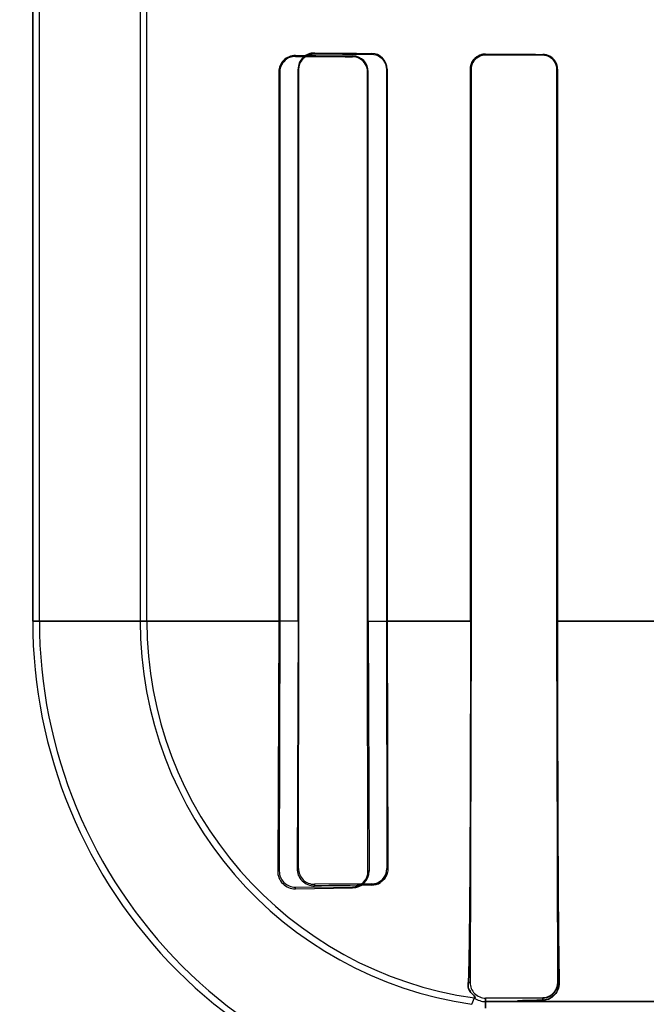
# Model space of a CAD drawing. Header units: millimetres. Extents: x 0 to 297, y 0 to 210.
# Tile 347 of 499: x 240.036 to 240.152, y 157.091 to 157.272. Entities that reach past the tile are written whole.
import ezdxf

# ---------------------------------------------------------------- set-up
doc = ezdxf.new("R2010")
doc.units = ezdxf.units.MM
doc.header["$LTSCALE"] = 16.335
doc.layers.get('0').update_dxf_attribs({"linetype": 'CONTINUOUS'})
for name, color, linetype in [('AXES_REF', 7, 'CONTINUOUS'), ('INTFCLR_1', 7, 'CONTINUOUS'), ('INTFCLR_72935', 7, 'CONTINUOUS')]:
    doc.layers.add(name, color=color, linetype=linetype)

msp = doc.modelspace()

# ---------------------------------------------------------------- linework, layer by layer
at = {"color": 7, "linetype": 'Continuous'}
for radius in [6.787079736, 6.7865, 6.743039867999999]:
    msp.add_circle((241.4889109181, 154.7114647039), radius, dxfattribs=at)
for radius, start, end in [(6.72, 278.2771290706, 261.7228709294), (6.874, 113.0826918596, 346.8308908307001)]:
    msp.add_arc((241.4889109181, 154.7114647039), radius, start, end, dxfattribs=at)
at = {"layer": 'AXES_REF', "color": 9, "linetype": 'Continuous'}
msp.add_circle((241.4889109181, 154.7114647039), 4.150003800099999, dxfattribs=at)
msp.add_arc((241.4889109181, 154.7114647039), 6.191158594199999, 94.4118118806, 85.5881881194, dxfattribs=at)
at = {"layer": 'INTFCLR_1', "color": 6, "linetype": 'Continuous'}
for p, q in [((240.0386288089, 157.1614547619), (240.0386288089, 159.0304547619)), ((240.0398630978, 157.1614547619), (240.0398630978, 159.0304665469)), ((240.0583945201, 157.2787682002), (240.0583945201, 157.1614547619)), ((240.0596288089, 157.1614547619), (240.0596288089, 157.2787682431)), ((240.0839223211, 157.2624668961), (240.0839223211, 157.1614547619)), ((240.0840997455, 157.2624668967), (240.0840997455, 157.1614547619)), ((240.1002348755, 157.1614547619), (240.1002348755, 157.2624668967)), ((240.1003801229, 157.1614547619), (240.1003801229, 157.2624668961)), ((240.1191626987, 157.2629547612), (240.1191626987, 157.1614547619)), ((240.1192896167, 157.2629547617), (240.1192896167, 157.1614547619)), ((240.1350740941, 157.1614547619), (240.1350740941, 157.2629547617)), ((240.1351888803, 157.1614547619), (240.1351888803, 157.2629547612)), ((240.0839223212, 157.1614547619), (240.0837050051, 157.1154668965)), ((240.0840997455, 157.1614547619), (240.0840003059, 157.1154668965)), ((240.1003182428, 157.1154668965), (240.1002348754, 157.1614547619)), ((240.1003801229, 157.1614547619), (240.1005249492, 157.1154668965)), ((240.1192896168, 157.1614547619), (240.1191107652, 157.0949547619)), ((240.135234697, 157.0949547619), (240.135074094, 157.1614547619)), ((240.0869652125, 157.1125094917), (240.0974652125, 157.1125832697)), ((240.0869652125, 157.1122096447), (240.0974652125, 157.1123478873)), ((240.1194343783, 157.0909537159), (240.1198913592, 157.0921353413)), ((240.1219652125, 157.0920951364), (240.1324652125, 157.0921524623)), ((240.1296288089, 157.0914547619), (240.1219652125, 157.0914547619))]:
    msp.add_line(p, q, dxfattribs=at)
at = {"layer": 'INTFCLR_1', "color": 9, "linetype": 'Continuous'}
for p, q in [((240.0869652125, 157.2653139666), (240.0869652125, 157.2654830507)), ((240.0974652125, 157.26540193), (240.0974652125, 157.2652517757)), ((240.1219652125, 157.2656184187), (240.1219652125, 157.2657425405)), ((240.1324652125, 157.2656909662), (240.1324652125, 157.2655740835)), ((240.0839223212, 157.2624668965), (240.0840997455, 157.2624668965)), ((240.1002348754, 157.2624668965), (240.1003801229, 157.2624668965)), ((240.1191626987, 157.2629547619), (240.1192896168, 157.2629547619)), ((240.135074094, 157.2629547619), (240.1351888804, 157.2629547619)), ((240.0386288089, 157.1614532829), (240.0841010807, 157.1614532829)), ((240.1002350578, 157.1614532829), (240.1192898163, 157.1614532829)), ((240.1350749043, 157.1614532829), (240.1544274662, 157.1614532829)), ((240.0840003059, 157.1154668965), (240.0837050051, 157.1154668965)), ((240.1005249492, 157.1154668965), (240.1003182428, 157.1154668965)), ((240.0869652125, 157.1122096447), (240.0869652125, 157.1125094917)), ((240.0974652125, 157.1125832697), (240.0974652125, 157.1123478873)), ((240.1187539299, 157.0949547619), (240.1191107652, 157.0949547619)), ((240.1355125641, 157.0949547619), (240.135234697, 157.0949547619)), ((240.1219652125, 157.0902204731), (240.1219652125, 157.0920951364)), ((240.2970285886, 157.0914547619), (240.1296288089, 157.0914547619)), ((240.1324652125, 157.0921524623), (240.1324652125, 157.0917065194))]:
    msp.add_line(p, q, dxfattribs=at)
at = {"layer": 'INTFCLR_1', "color": 7, "linetype": 'Continuous'}
for p, q in [((240.1331745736, 157.0918106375), (240.1324652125, 157.0917065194)), ((240.1336428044, 157.0919814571), (240.1331745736, 157.0918106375)), ((240.134067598, 157.0922162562), (240.1336428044, 157.0919814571))]:
    msp.add_line(p, q, dxfattribs=at)
for points in [[(240.0869652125, 157.2653139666), (240.0868578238, 157.2653126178), (240.0867534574, 157.2653074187), (240.0866522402, 157.2652986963), (240.0865545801, 157.2652868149), (240.0864602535, 157.2652720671), (240.0863684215, 157.2652545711), (240.0862788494, 157.2652344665), (240.0861918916, 157.2652120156), (240.0861075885, 157.2651874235)], [(240.1210959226, 157.2656083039), (240.1211821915, 157.2656345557), (240.1212708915, 157.2656584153), (240.1213619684, 157.265679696), (240.1214549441, 157.2656981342), (240.1215501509, 157.2657136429), (240.1216487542, 157.2657261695), (240.1217510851, 157.2657354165), (240.1218566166, 157.2657409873), (240.1219652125, 157.2657425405)], [(240.1219652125, 157.2656184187), (240.1218698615, 157.2656171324), (240.12177368, 157.2656123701), (240.1216767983, 157.2656040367), (240.1215785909, 157.2655919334), (240.1214799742, 157.265576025), (240.121383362, 157.2655567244), (240.121289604, 157.2655343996), (240.1211980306, 157.2655090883), (240.1211087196, 157.2654809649)]]:
    msp.add_lwpolyline(points, dxfattribs=at)
at = {"layer": 'INTFCLR_1', "color": 6, "linetype": 'Continuous'}
for centre, radius, start, end in [((240.0869390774, 157.2624663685), 0.003016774, 89.50362789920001, 179.9899789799), ((240.0974447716, 157.2624666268), 0.0029353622, 0.0052580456, 89.601008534), ((240.1296288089, 157.1614547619), 0.091, 179.9999999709, 269.9999999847), ((240.1296288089, 157.1614547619), 0.08976571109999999, 179.9999997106, 269.9999998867), ((240.1296288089, 157.1614547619), 0.0712342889, 179.9999996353, 261.772076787), ((240.1296288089, 157.1614547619), 0.07, 180.0000000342, 262.0038577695), ((240.0869085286, 157.1154129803), 0.003203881, 179.0357881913, 271.0137577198), ((240.0869427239, 157.1154518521), 0.0029424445, 179.70705311, 270.4379048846), ((240.0974315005, 157.1154412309), 0.0030935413, 270.624397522, 0.4753577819), ((240.0974463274, 157.115455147), 0.0028719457, 270.376764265, 0.2344039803), ((240.1219491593, 157.094933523), 0.0028384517, 179.5712791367, 270.3240465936), ((240.1219652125, 157.0949547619), 0.0035, 233.6632837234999, 269.9999999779)]:
    msp.add_arc(centre, radius, start, end, dxfattribs=at)
for centre, major_axis, start_param, end_param in [((240.4247152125, 157.2659668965), (0.3650864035, 0), -2.752156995, -2.682292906), ((240.4247152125, 157.2659668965), (0.3860864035, 0), -2.6358278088, -2.5822577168), ((240.4247152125, 157.2664547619), (0.3650864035, 0), -2.5485709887, -2.4989177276), ((240.4247152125, 157.2664547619), (0.3860864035, 0), -2.4721230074, -2.4294368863)]:
    msp.add_ellipse(centre, major_axis=major_axis, ratio=0.0034906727, start_param=start_param, end_param=end_param, dxfattribs=at)
at = {"layer": 'INTFCLR_1', "color": 7, "linetype": 'Continuous'}
for points, knots in [([(240.0869652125, 157.2653139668), (240.0863908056, 157.2653094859), (240.084900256, 157.2648920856), (240.0840963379, 157.263345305), (240.0840997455, 157.2624668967)], [0, 0, 0, 0, 0.3953805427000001, 1, 1, 1, 1]), ([(240.1219652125, 157.265742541), (240.1214890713, 157.2657372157), (240.1204708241, 157.26548702), (240.1194065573, 157.2643893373), (240.1191610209, 157.2634036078), (240.1191626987, 157.2629547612)], [0, 0, 0, 0, 0.3289628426, 0.689912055, 1, 1, 1, 1]), ([(240.1191626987, 157.2629547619), (240.1191626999, 157.2634062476), (240.1194406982, 157.2645691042), (240.1204328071, 157.2653947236), (240.1210959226, 157.2656083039)], [0, 0, 0, 0, 0.3932294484, 1, 1, 1, 1]), ([(240.1219652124, 157.2656184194), (240.1214640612, 157.265611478), (240.1200806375, 157.2652583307), (240.1192854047, 157.2638083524), (240.1192896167, 157.2629547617)], [0, 0, 0, 0, 0.3699433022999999, 1, 1, 1, 1]), ([(240.1324649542, 157.0921525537), (240.1329427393, 157.0921530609), (240.1343716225, 157.0925104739), (240.1352487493, 157.0940223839), (240.1352354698, 157.0949537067)], [0, 0, 0, 0, 0.339046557, 1, 1, 1, 1]), ([(240.1324652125, 157.0917065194), (240.1329369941, 157.0917190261), (240.13396094, 157.0920027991), (240.1352208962, 157.0931621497), (240.1354857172, 157.0943523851), (240.1355125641, 157.0949547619)], [0, 0, 0, 0, 0.2901577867, 0.6292852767, 1, 1, 1, 1])]:
    msp.add_open_spline(points, degree=3, knots=knots, dxfattribs=at)
at = {"layer": 'INTFCLR_1', "color": 6, "linetype": 'Continuous'}
for points, knots in [([(240.1351888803, 157.2629547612), (240.1351888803, 157.2634511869), (240.1348225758, 157.2648604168), (240.1333517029, 157.265686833), (240.1324652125, 157.2656909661)], [0, 0, 0, 0, 0.3589677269, 1, 1, 1, 1]), ([(240.1350740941, 157.2629547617), (240.1350740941, 157.2634495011), (240.1347041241, 157.2648034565), (240.1332964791, 157.2655707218), (240.1324652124, 157.265574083)], [0, 0, 0, 0, 0.3731030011, 1, 1, 1, 1]), ([(240.1002348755, 157.2624668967), (240.1002348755, 157.2629426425), (240.0998905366, 157.2643693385), (240.0983933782, 157.2652466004), (240.0974652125, 157.2652517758)], [0, 0, 0, 0, 0.3388681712, 1, 1, 1, 1]), ([(240.1191626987, 157.1614547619), (240.1191626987, 157.1608370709), (240.1191625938, 157.1596013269), (240.1191621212, 157.157746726), (240.1191613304, 157.1558898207), (240.1191602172, 157.1540294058), (240.1191587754, 157.1521644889), (240.1191569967, 157.1502940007), (240.1191548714, 157.1484171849), (240.1191523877, 157.1465331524), (240.1191495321, 157.1446414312), (240.1191462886, 157.1427413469), (240.1191426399, 157.1408328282), (240.1191385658, 157.1389155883), (240.1191340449, 157.1369900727), (240.1191290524, 157.1350564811), (240.1191235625, 157.1331157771), (240.1191175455, 157.1311687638), (240.1191109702, 157.1292170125), (240.1191038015, 157.1272620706), (240.1190960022, 157.1253061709), (240.1190875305, 157.1233516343), (240.1190783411, 157.1214013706), (240.1190683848, 157.1194587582), (240.1190576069, 157.1175275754), (240.1190459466, 157.1156120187), (240.1190333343, 157.1137165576), (240.1190196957, 157.1118467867), (240.1190049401, 157.1100079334), (240.1189889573, 157.1082052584), (240.1189716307, 157.1064461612), (240.1189528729, 157.1047431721), (240.1189326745, 157.1031150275), (240.1189110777, 157.1015824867), (240.1188819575, 157.0997742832), (240.1188384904, 157.0975777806), (240.1187910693, 157.0958555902), (240.1187539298, 157.0949547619)], [0, 0, 0, 0, 0.0278645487, 0.05574543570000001, 0.0836625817, 0.1116310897, 0.1396702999, 0.1677905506, 0.1960103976, 0.2243350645, 0.2527808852, 0.2813476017, 0.3100495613, 0.3388758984, 0.3678360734, 0.396911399, 0.4261021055, 0.4553831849, 0.4847431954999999, 0.5141477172, 0.5435728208, 0.5729761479, 0.6023193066, 0.6315518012, 0.6606101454, 0.689437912, 0.7179657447, 0.7461178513, 0.7737870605, 0.8009205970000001, 0.8274411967, 0.8531452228, 0.8777484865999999, 0.9008937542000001, 0.9222862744, 0.9593283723, 1, 1, 1, 1]), ([(240.1351888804, 157.1614547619), (240.1351888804, 157.1607926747), (240.1351889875, 157.1594683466), (240.1351894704, 157.157481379), (240.1351902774, 157.1554933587), (240.1351914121, 157.1535036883), (240.1351928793, 157.1515120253), (240.1351946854, 157.1495178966), (240.1351968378, 157.147521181), (240.135199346, 157.1455215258), (240.1352022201, 157.1435190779), (240.1352054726, 157.1415137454), (240.1352091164, 157.1395060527), (240.1352131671, 157.1374962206), (240.1352176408, 157.1354851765), (240.135222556, 157.1334735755), (240.1352279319, 157.1314628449), (240.1352337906, 157.1294541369), (240.1352401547, 157.1274493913), (240.1352470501, 157.1254503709), (240.1352545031, 157.1234596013), (240.1352625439, 157.1214795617), (240.1352712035, 157.119513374), (240.1352805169, 157.1175642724), (240.1352905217, 157.1156359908), (240.135301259, 157.1137326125), (240.1353127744, 157.111858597), (240.1353251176, 157.1100189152), (240.1353383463, 157.1082187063), (240.1353525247, 157.1064636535), (240.135367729, 157.1047598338), (240.1353840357, 157.1031144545), (240.1354015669, 157.1015340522), (240.1354204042, 157.1000253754), (240.135451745, 157.0978400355), (240.135481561, 157.0961584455), (240.1355125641, 157.0949547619)], [0, 0, 0, 0, 0.0298678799, 0.0597427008, 0.0896355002, 0.1195508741, 0.1495001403, 0.1794828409, 0.2095094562, 0.239575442, 0.2696907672, 0.2998433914, 0.3300395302, 0.3602613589, 0.3905105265, 0.4207613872, 0.4510083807, 0.4812183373, 0.5113780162, 0.5414463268, 0.5713980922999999, 0.6011856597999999, 0.6307700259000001, 0.6600970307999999, 0.6891139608, 0.7177592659, 0.7459630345, 0.7736555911, 0.8007523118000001, 0.827175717, 0.8528315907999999, 0.8776175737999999, 0.9014052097, 0.9241306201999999, 0.9456817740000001, 1, 1, 1, 1]), ([(240.1187539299, 157.0949547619), (240.1187313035, 157.0944059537), (240.1185238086, 157.093599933), (240.1203691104, 157.0920682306), (240.1198913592, 157.0921353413)], [0, 0, 0, 0, 0.5323890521, 1, 1, 1, 1]), ([(240.1296288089, 157.0914547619), (240.1291796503, 157.0914547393), (240.1273405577, 157.0914223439), (240.130731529, 157.0917567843), (240.1316412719, 157.0916922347), (240.1324652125, 157.0917065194)], [0, 0, 0, 0, 0.2431280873, 0.5539367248, 1, 1, 1, 1])]:
    msp.add_open_spline(points, degree=3, knots=knots, dxfattribs=at)
at = {"layer": 'INTFCLR_1', "color": 7, "linetype": 'Continuous'}
for points in [[(240.1347835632, 157.0934173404), (240.1350749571, 157.0938649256), (240.1352381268, 157.0944206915), (240.135234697, 157.0949547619)], [(240.1324652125, 157.0921524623), (240.1329505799, 157.0921550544), (240.1336037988, 157.0921338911), (240.1338686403, 157.0925406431)]]:
    msp.add_open_spline(points, degree=3, dxfattribs=at)
at = {"layer": 'INTFCLR_72935', "color": 6, "linetype": 'Continuous'}
for p, q in [((240.0386288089, 159.0304547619), (240.0386288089, 157.1614547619)), ((240.0398630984, 157.1614547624), (240.0398630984, 159.0304783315)), ((240.0583945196, 157.2820712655), (240.0583945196, 157.1614547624)), ((240.0596288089, 157.1614547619), (240.0596288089, 157.2808181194)), ((240.0874531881, 157.1614547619), (240.0874531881, 157.2629547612)), ((240.0876222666, 157.1614547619), (240.0876222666, 157.2629547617)), ((240.103716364, 157.2629547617), (240.103716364, 157.1614547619)), ((240.1038572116, 157.2629547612), (240.1038572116, 157.1614547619)), ((240.1191626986, 157.1614547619), (240.1191626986, 157.2629547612)), ((240.1192896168, 157.1614547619), (240.1192896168, 157.2629547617)), ((240.135074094, 157.2629547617), (240.135074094, 157.1614547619)), ((240.1351888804, 157.2629547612), (240.1351888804, 157.1614547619)), ((240.0874531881, 157.161454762), (240.0872660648, 157.1159547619)), ((240.0875291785, 157.1159547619), (240.0876222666, 157.161454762)), ((240.1037163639, 157.161454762), (240.1037955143, 157.1159547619)), ((240.1038572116, 157.161454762), (240.1039912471, 157.1159547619)), ((240.1191107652, 157.0949547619), (240.1192896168, 157.1614547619)), ((240.135074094, 157.1614547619), (240.135234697, 157.0949547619)), ((240.1009652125, 157.1130955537), (240.0904652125, 157.1130257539)), ((240.1194343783, 157.0909537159), (240.1198913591, 157.0921353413)), ((240.1324652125, 157.0921524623), (240.1219652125, 157.0920951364)), ((240.1219652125, 157.0914547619), (240.1296288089, 157.0914547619))]:
    msp.add_line(p, q, dxfattribs=at)
at = {"layer": 'INTFCLR_72935', "color": 9, "linetype": 'Continuous'}
for p, q in [((240.0904652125, 157.2659421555), (240.0904652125, 157.2657802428)), ((240.1009652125, 157.2657204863), (240.1009652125, 157.2658657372)), ((240.1219652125, 157.2657425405), (240.1219652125, 157.2656184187)), ((240.1324652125, 157.2655740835), (240.1324652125, 157.2656909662)), ((240.0876222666, 157.2629547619), (240.0874531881, 157.2629547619)), ((240.1038572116, 157.2629547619), (240.1037163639, 157.2629547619)), ((240.1192896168, 157.2629547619), (240.1191626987, 157.2629547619)), ((240.1351888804, 157.2629547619), (240.135074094, 157.2629547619)), ((240.0876233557, 157.1614532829), (240.0386288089, 157.1614532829)), ((240.1192900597, 157.1614532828), (240.1037161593, 157.1614532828)), ((240.1544271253, 157.1614532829), (240.1350748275, 157.1614532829)), ((240.0872660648, 157.1159547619), (240.0875291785, 157.1159547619)), ((240.1037955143, 157.1159547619), (240.1039912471, 157.1159547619)), ((240.0904652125, 157.1130257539), (240.0904652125, 157.112758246)), ((240.1009652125, 157.1128757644), (240.1009652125, 157.1130955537)), ((240.1191107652, 157.0949547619), (240.1187539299, 157.0949547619)), ((240.135234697, 157.0949547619), (240.1355125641, 157.0949547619)), ((240.1219652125, 157.0920951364), (240.1219652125, 157.0902204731)), ((240.1296288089, 157.0914547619), (240.2970286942, 157.0914547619)), ((240.1324652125, 157.0917065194), (240.1324652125, 157.0921524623))]:
    msp.add_line(p, q, dxfattribs=at)
at = {"layer": 'INTFCLR_72935', "color": 7, "linetype": 'Continuous'}
for p, q in [((240.1324652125, 157.0917065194), (240.1331743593, 157.0918105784)), ((240.1331743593, 157.0918105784), (240.1336427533, 157.0919814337)), ((240.1336427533, 157.0919814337), (240.1340676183, 157.0922162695))]:
    msp.add_line(p, q, dxfattribs=at)
for points in [[(240.0896090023, 157.2656528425), (240.0896934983, 157.2656776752), (240.0897805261, 157.2657003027), (240.089870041, 157.2657205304), (240.0899616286, 157.2657380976), (240.0900555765, 157.2657528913), (240.0901528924, 157.2657648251), (240.0902538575, 157.2657736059), (240.0903580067, 157.2657788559), (240.0904652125, 157.2657802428)], [(240.1219652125, 157.2657425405), (240.1218570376, 157.2657410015), (240.121751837, 157.2657354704), (240.1216497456, 157.2657262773), (240.1215512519, 157.2657138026), (240.1214560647, 157.2656983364), (240.1213631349, 157.2656799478), (240.1212721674, 157.2656587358), (240.1211836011, 157.2656349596), (240.1210974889, 157.2656088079)], [(240.1211123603, 157.2654821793), (240.1211998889, 157.2655096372), (240.1212894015, 157.2655343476), (240.1213808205, 157.2655561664), (240.1214740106, 157.265574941), (240.1215689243, 157.2655905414), (240.1216656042, 157.2656028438), (240.1217639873, 157.2656116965), (240.1218639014, 157.2656169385), (240.1219652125, 157.2656184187)]]:
    msp.add_lwpolyline(points, dxfattribs=at)
at = {"layer": 'INTFCLR_72935', "color": 6, "linetype": 'Continuous'}
for centre, radius, start, end in [((240.090441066, 157.2629543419), 0.0029878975, 89.53696678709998, 179.9919600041), ((240.1009459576, 157.2629545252), 0.0029112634, 0.0046448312, 89.6210485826), ((240.1296288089, 157.1614547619), 0.091, 180.0000000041, 270.0000000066), ((240.1296288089, 157.1614547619), 0.08976571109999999, 179.9999997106, 269.9999998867), ((240.1296288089, 157.1614547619), 0.0712342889, 179.9999996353, 261.772076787), ((240.1296288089, 157.1614547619), 0.07, 179.9999999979, 262.003857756), ((240.09042191, 157.1159140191), 0.0031560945, 179.2603361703, 270.7861444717), ((240.0904443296, 157.1159408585), 0.0029151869, 179.726736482, 270.4104411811), ((240.1009474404, 157.1159435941), 0.0028480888, 270.3575261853, 0.2246654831), ((240.1262581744, 154.3800903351), 2.732902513, 90.53027895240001, 90.7504272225), ((240.1219491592, 157.0949335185), 0.0028384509, 179.571189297, 270.3240477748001), ((240.1219652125, 157.0949547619), 0.0035, 233.6632837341, 269.9999999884)]:
    msp.add_arc(centre, radius, start, end, dxfattribs=at)
for major_axis, ratio, start_param, end_param in [((0.3650864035, 0), 0.0034906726, -2.7276365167, -2.66111961), ((0.3860864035, 0), 0.0034906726, -2.6174210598, -2.5653995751), ((0.3650864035, 0), 0.0034906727, -2.5485709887, -2.4989177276), ((0.3860864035, 0), 0.0034906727, -2.4721230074, -2.4294368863)]:
    msp.add_ellipse((240.4247152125, 157.2664547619), major_axis=major_axis, ratio=ratio, start_param=start_param, end_param=end_param, dxfattribs=at)
at = {"layer": 'INTFCLR_72935', "color": 7, "linetype": 'Continuous'}
for points, knots in [([(240.0876222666, 157.2629547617), (240.087622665, 157.26347715), (240.0879199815, 157.264514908), (240.0890513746, 157.2655554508), (240.0900131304, 157.2657761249), (240.0904652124, 157.265780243)], [0, 0, 0, 0, 0.3558648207, 0.6920170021, 1, 1, 1, 1]), ([(240.1210974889, 157.2656088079), (240.1205529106, 157.2654337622), (240.1195425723, 157.2647165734), (240.1191626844, 157.2635341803), (240.1191626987, 157.2629547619)], [0, 0, 0, 0, 0.4967872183, 1, 1, 1, 1]), ([(240.1191626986, 157.2629547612), (240.1191627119, 157.2635155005), (240.1195923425, 157.2649772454), (240.1211044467, 157.2657318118), (240.1219652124, 157.265742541)], [0, 0, 0, 0, 0.3944502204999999, 1, 1, 1, 1]), ([(240.1192896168, 157.2629547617), (240.1192894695, 157.2634180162), (240.1196280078, 157.2647974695), (240.1210772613, 157.2656034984), (240.1219652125, 157.2656184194)], [0, 0, 0, 0, 0.3428134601, 1, 1, 1, 1]), ([(240.1039912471, 157.1159547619), (240.1039956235, 157.1153408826), (240.1036553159, 157.1142340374), (240.1024498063, 157.1131420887), (240.1014700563, 157.1128825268), (240.1009652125, 157.1128757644)], [0, 0, 0, 0, 0.3888249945, 0.680216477, 1, 1, 1, 1]), ([(240.1355125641, 157.0949547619), (240.1354899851, 157.0944909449), (240.1353447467, 157.0935223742), (240.1343128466, 157.0921888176), (240.1331402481, 157.09172462), (240.1324652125, 157.0917065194)], [0, 0, 0, 0, 0.2857877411, 0.5844094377, 1, 1, 1, 1]), ([(240.13523627, 157.0949529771), (240.1352452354, 157.0943472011), (240.1347686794, 157.0928839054), (240.1332788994, 157.0921533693), (240.1324656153, 157.0921518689)], [0, 0, 0, 0, 0.4269117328, 1, 1, 1, 1])]:
    msp.add_open_spline(points, degree=3, knots=knots, dxfattribs=at)
at = {"layer": 'INTFCLR_72935', "color": 6, "linetype": 'Continuous'}
for points, knots in [([(240.1009652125, 157.2657204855), (240.1014970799, 157.2657176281), (240.1029255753, 157.2653101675), (240.103716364, 157.2638227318), (240.103716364, 157.2629547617)], [0, 0, 0, 0, 0.3799528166, 1, 1, 1, 1]), ([(240.1351888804, 157.2629547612), (240.1351888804, 157.2634217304), (240.1348508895, 157.2648240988), (240.1333782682, 157.2656867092), (240.1324652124, 157.2656909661)], [0, 0, 0, 0, 0.3383749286, 1, 1, 1, 1]), ([(240.1324652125, 157.265574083), (240.132929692, 157.2655722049), (240.1342753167, 157.2652265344), (240.135074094, 157.2638135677), (240.135074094, 157.2629547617)], [0, 0, 0, 0, 0.3510066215, 1, 1, 1, 1]), ([(240.1191626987, 157.1614547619), (240.1191626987, 157.160837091), (240.1191625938, 157.159601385), (240.1191621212, 157.1577468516), (240.1191613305, 157.1558900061), (240.1191602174, 157.1540296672), (240.1191587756, 157.1521647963), (240.119156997, 157.1502943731), (240.1191548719, 157.1484175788), (240.1191523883, 157.1465335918), (240.1191495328, 157.1446418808), (240.1191462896, 157.1427418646), (240.1191426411, 157.1408333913), (240.1191385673, 157.1389162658), (240.1191340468, 157.1369908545), (240.1191290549, 157.1350574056), (240.1191235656, 157.1331168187), (240.1191175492, 157.1311699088), (240.1191109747, 157.12921829), (240.1191038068, 157.1272634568), (240.1190960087, 157.1253077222), (240.1190875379, 157.1233532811), (240.1190783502, 157.1214032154), (240.1190683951, 157.1194606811), (240.1190576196, 157.1175297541), (240.1190459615, 157.1156143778), (240.1190333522, 157.113719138), (240.1190197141, 157.1118491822), (240.1190049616, 157.1100104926), (240.1189889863, 157.1082084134), (240.1189716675, 157.1064497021), (240.1189529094, 157.1047462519), (240.1189326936, 157.1031163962), (240.1189110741, 157.1015821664), (240.1188819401, 157.0997733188), (240.1188384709, 157.0975770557), (240.1187910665, 157.0958555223), (240.1187539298, 157.0949547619)], [0, 0, 0, 0, 0.0278636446, 0.0557437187, 0.08365953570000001, 0.1116274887, 0.1396651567, 0.1677854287, 0.1960038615, 0.2243289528, 0.2527737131, 0.2813406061, 0.3100403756, 0.3388666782, 0.3678239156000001, 0.3968975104, 0.4260864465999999, 0.4553657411, 0.4847246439, 0.5141260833, 0.5435504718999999, 0.5729501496, 0.6022933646, 0.631520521, 0.6605806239, 0.6894004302, 0.7179263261, 0.7460783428, 0.7737579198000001, 0.8008737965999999, 0.8273748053, 0.8530986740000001, 0.8777224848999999, 0.9009045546, 0.9223159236, 0.9593314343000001, 1, 1, 1, 1]), ([(240.1351888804, 157.1614547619), (240.1351888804, 157.1607926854), (240.1351889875, 157.1594683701), (240.1351894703, 157.1574814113), (240.1351902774, 157.1554933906), (240.1351914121, 157.1535037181), (240.1351928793, 157.1515120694), (240.1351946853, 157.149517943), (240.1351968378, 157.1475212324), (240.1351993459, 157.1455215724), (240.13520222, 157.1435191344), (240.1352054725, 157.1415138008), (240.1352091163, 157.1395061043), (240.135213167, 157.1374962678), (240.1352176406, 157.1354852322), (240.1352225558, 157.1334736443), (240.1352279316, 157.1314629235), (240.1352337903, 157.1294542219), (240.1352401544, 157.1274494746), (240.1352470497, 157.1254504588), (240.1352545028, 157.1234596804), (240.1352625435, 157.1214796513), (240.1352712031, 157.1195134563), (240.1352805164, 157.1175643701), (240.1352905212, 157.1156360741), (240.1353012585, 157.1137327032), (240.1353127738, 157.1118586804), (240.1353251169, 157.1100190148), (240.1353383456, 157.1082187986), (240.135352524, 157.1064637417), (240.1353677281, 157.1047599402), (240.1353840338, 157.1031146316), (240.1354015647, 157.1015342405), (240.1354204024, 157.1000255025), (240.1354517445, 157.0978400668), (240.1354815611, 157.0961584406), (240.1355125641, 157.0949547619)], [0, 0, 0, 0, 0.0298673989, 0.05974212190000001, 0.0896351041, 0.1195504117, 0.1494996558, 0.1794817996, 0.2095088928, 0.2395747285, 0.2696899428, 0.2998423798, 0.3300388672, 0.3602607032, 0.390509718, 0.4207603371, 0.4510071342, 0.4812170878, 0.5113766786, 0.5414451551, 0.571396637, 0.6011847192, 0.6307683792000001, 0.6600959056, 0.6891123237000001, 0.7177582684, 0.7459615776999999, 0.7736542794, 0.8007505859, 0.8271745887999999, 0.8528304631, 0.8776150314, 0.9014008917, 0.9241289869, 0.9456819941, 1, 1, 1, 1]), ([(240.1198913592, 157.0921353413), (240.1203770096, 157.092067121), (240.1185253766, 157.0936041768), (240.1187316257, 157.0944137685), (240.1187539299, 157.0949547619)], [0, 0, 0, 0, 0.4752709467, 1, 1, 1, 1]), ([(240.1324652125, 157.0917065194), (240.1319952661, 157.0916983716), (240.1308367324, 157.0916805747), (240.1296257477, 157.0916367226), (240.1268109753, 157.0916156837), (240.1290168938, 157.0914547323), (240.1296288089, 157.0914547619)], [0, 0, 0, 0, 0.2167825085, 0.5038178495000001, 0.7177708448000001, 1, 1, 1, 1])]:
    msp.add_open_spline(points, degree=3, knots=knots, dxfattribs=at)
at = {"layer": 'INTFCLR_72935', "color": 7, "linetype": 'Continuous'}
for points in [[(240.1030475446, 157.1137230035), (240.1034922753, 157.1141485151), (240.1039388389, 157.1147272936), (240.1039340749, 157.1153427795)], [(240.1009652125, 157.1128757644), (240.1015359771, 157.1128813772), (240.1021918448, 157.1129768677), (240.1026042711, 157.1133714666)], [(240.1347807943, 157.0934130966), (240.1344997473, 157.0929831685), (240.1341272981, 157.0924097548), (240.133613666, 157.0924069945)], [(240.135234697, 157.0949547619), (240.1352381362, 157.0944190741), (240.1350738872, 157.0938615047), (240.1347807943, 157.0934130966)]]:
    msp.add_open_spline(points, degree=3, dxfattribs=at)

doc.saveas('drawing.dxf')
